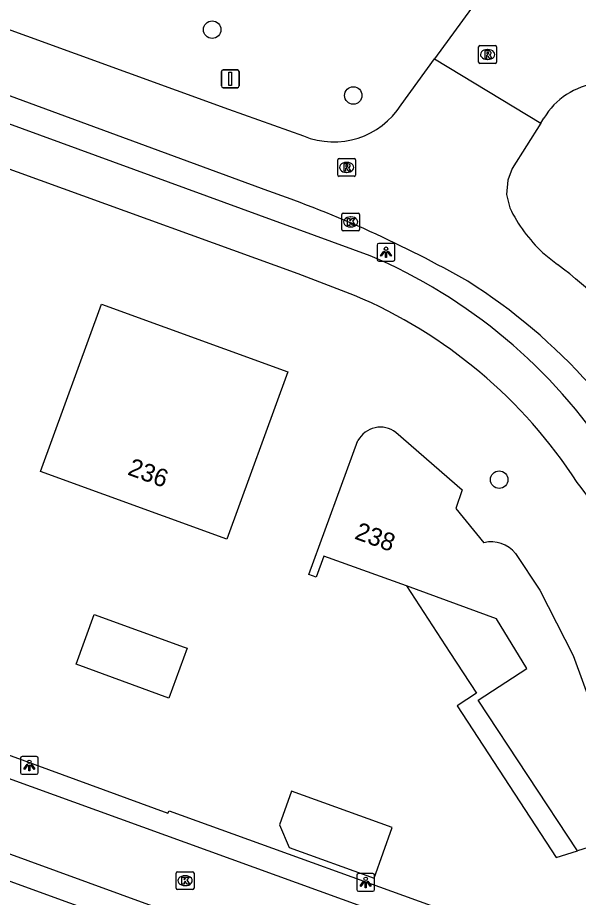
# Model space of a CAD drawing. Extents: x 155275 to 156263, y 382654 to 383635.
# Drawn here: x 156026.2 to 156057.62, y 382926.23 to 382975.58 of the extents above; entities that cross this region are included whole.
import ezdxf

# ---------------------------------------------------------------- set-up
doc = ezdxf.new("R2010")
doc.units = 0
for name, color, linetype in [('IMGEO_Boom', 7, 'Continuous'), ('IMGEO_Kolk', 7, 'Continuous'), ('IMGEO_Lichtpunt', 7, 'Continuous'), ('IMGEO_Pand', 7, 'Continuous'), ('IMGEO_Pand_nummerreeks', 7, 'Continuous'), ('IMGEO_Pand_overbouw', 7, 'Continuous'), ('IMGEO_Rijbaan_lokaal_gesloten', 7, 'Continuous'), ('IMGEO_Rijbaan_lokaal_open', 7, 'Continuous'), ('IMGEO_Rioolput', 7, 'Continuous'), ('IMGEO_Verkeersbordpaal', 7, 'Continuous'), ('IMGEO_Voetpad_open', 7, 'Continuous')]:
    doc.layers.add(name, color=color, linetype=linetype)

msp = doc.modelspace()

# ---------------------------------------------------------------- linework, layer by layer
at = {"layer": 'IMGEO_Boom'}
for centre in [(156037.102, 382974.897), (156045.008, 382971.208), (156053.187, 382949.66)]:
    msp.add_circle(centre, 0.489, dxfattribs=at)
at = {"layer": 'IMGEO_Kolk'}
for p, q in [((156044.439, 382964.614), (156045.291, 382964.614)), ((156044.364, 382963.688), (156044.364, 382964.54)), ((156044.852, 382964.394), (156044.877, 382964.394)), ((156045.365, 382964.54), (156045.365, 382963.688)), ((156044.875, 382963.834), (156044.85, 382963.834)), ((156045.291, 382963.614), (156044.439, 382963.614)), ((156035.157, 382927.672), (156036.009, 382927.672)), ((156035.082, 382926.746), (156035.082, 382927.598)), ((156035.57, 382927.452), (156035.595, 382927.452)), ((156036.083, 382927.598), (156036.083, 382926.746)), ((156036.009, 382926.672), (156035.157, 382926.672)), ((156035.593, 382926.892), (156035.568, 382926.892))]:
    msp.add_line(p, q, dxfattribs=at)
for points in [[(156044.439, 382964.614), (156045.291, 382964.614)], [(156044.364, 382963.688), (156044.364, 382964.54)], [(156044.685, 382964.314), (156044.808, 382964.314), (156044.808, 382964.163), (156044.938, 382964.314), (156045.102, 382964.314), (156044.956, 382964.163), (156045.109, 382963.914), (156044.957, 382963.914), (156044.872, 382964.078), (156044.808, 382964.011), (156044.808, 382963.914), (156044.685, 382963.914), (156044.685, 382964.314)], [(156045.365, 382964.54), (156045.365, 382963.688)], [(156045.291, 382963.614), (156044.439, 382963.614)], [(156035.157, 382927.672), (156036.009, 382927.672)], [(156035.082, 382926.746), (156035.082, 382927.598)], [(156035.403, 382927.372), (156035.526, 382927.372), (156035.526, 382927.221), (156035.656, 382927.372), (156035.82, 382927.372), (156035.674, 382927.221), (156035.827, 382926.972), (156035.675, 382926.972), (156035.59, 382927.136), (156035.526, 382927.069), (156035.526, 382926.972), (156035.403, 382926.972), (156035.403, 382927.372)], [(156036.083, 382927.598), (156036.083, 382926.746)], [(156036.009, 382926.672), (156035.157, 382926.672)]]:
    msp.add_lwpolyline(points, dxfattribs=at)
for centre, start, end in [((156044.441, 382964.538), 91.552, 178.448), ((156044.441, 382964.538), 91.552, 178.448), ((156045.289, 382964.538), 1.552, 88.448), ((156045.289, 382964.538), 1.552, 88.448), ((156044.441, 382963.69), 181.552, 268.448), ((156044.441, 382963.69), 181.552, 268.448), ((156045.289, 382963.69), 271.552, 358.448), ((156045.289, 382963.69), 271.552, 358.448), ((156035.159, 382927.596), 91.552, 178.448), ((156035.159, 382927.596), 91.552, 178.448), ((156036.007, 382927.596), 1.552, 88.448), ((156036.007, 382927.596), 1.552, 88.448), ((156035.159, 382926.748), 181.552, 268.448), ((156035.159, 382926.748), 181.552, 268.448), ((156036.007, 382926.748), 271.552, 358.448), ((156036.007, 382926.748), 271.552, 358.448)]:
    msp.add_arc(centre, 0.0765, start, end, dxfattribs=at)
for centre, major_axis, ratio, start_param, end_param in [((156044.851, 382964.114), (-0.387, 0.002), 0.722429, 4.712389, 7.853982), ((156044.876, 382964.114), (-0.39, 0.002), 0.717154, 1.570796, 4.712389), ((156035.569, 382927.172), (-0.387, 0.002), 0.722429, 4.712389, 7.853982), ((156035.594, 382927.172), (-0.39, 0.002), 0.717154, 1.570796, 4.712389)]:
    msp.add_ellipse(centre, major_axis=major_axis, ratio=ratio, start_param=start_param, end_param=end_param, dxfattribs=at)
at = {"layer": 'IMGEO_Lichtpunt'}
for p, q in [((156046.342, 382962.818), (156046.342, 382962.011)), ((156046.342, 382962.818), (156046.342, 382962.011)), ((156047.244, 382962.913), (156046.436, 382962.913)), ((156047.244, 382962.913), (156046.436, 382962.913)), ((156047.338, 382962.011), (156047.338, 382962.818)), ((156047.338, 382962.011), (156047.338, 382962.818)), ((156046.436, 382961.917), (156047.244, 382961.917)), ((156046.436, 382961.917), (156047.244, 382961.917)), ((156026.353, 382934.041), (156026.353, 382933.234)), ((156026.353, 382934.041), (156026.353, 382933.234)), ((156027.255, 382934.136), (156026.447, 382934.136)), ((156027.255, 382934.136), (156026.447, 382934.136)), ((156027.349, 382933.234), (156027.349, 382934.041)), ((156027.349, 382933.234), (156027.349, 382934.041)), ((156026.447, 382933.14), (156027.255, 382933.14)), ((156026.447, 382933.14), (156027.255, 382933.14)), ((156045.204, 382927.478), (156045.204, 382926.671)), ((156045.204, 382927.478), (156045.204, 382926.671)), ((156046.106, 382927.573), (156045.298, 382927.573)), ((156046.106, 382927.573), (156045.298, 382927.573)), ((156046.2, 382926.671), (156046.2, 382927.478)), ((156046.2, 382926.671), (156046.2, 382927.478)), ((156045.298, 382926.577), (156046.106, 382926.577)), ((156045.298, 382926.577), (156046.106, 382926.577))]:
    msp.add_line(p, q, dxfattribs=at)
for points in [[(156046.716, 382962.482), (156046.755, 382962.454), (156046.567, 382962.192), (156046.529, 382962.219), (156046.716, 382962.482)], [(156046.818, 382962.434), (156046.865, 382962.434), (156046.865, 382962.112), (156046.818, 382962.112), (156046.818, 382962.434)], [(156046.928, 382962.454), (156046.966, 382962.481), (156047.153, 382962.219), (156047.114, 382962.191), (156046.928, 382962.454)], [(156026.727, 382933.705), (156026.766, 382933.677), (156026.578, 382933.415), (156026.54, 382933.442), (156026.727, 382933.705)], [(156026.829, 382933.657), (156026.876, 382933.657), (156026.876, 382933.335), (156026.829, 382933.335), (156026.829, 382933.657)], [(156026.939, 382933.677), (156026.977, 382933.704), (156027.164, 382933.442), (156027.125, 382933.414), (156026.939, 382933.677)], [(156045.578, 382927.142), (156045.617, 382927.114), (156045.429, 382926.852), (156045.391, 382926.879), (156045.578, 382927.142)], [(156045.79, 382927.114), (156045.828, 382927.141), (156046.015, 382926.879), (156045.976, 382926.851), (156045.79, 382927.114)], [(156045.68, 382927.094), (156045.727, 382927.094), (156045.727, 382926.772), (156045.68, 382926.772), (156045.68, 382927.094)]]:
    msp.add_lwpolyline(points, dxfattribs=at)
for centre in [(156046.841, 382962.616), (156026.852, 382933.839), (156045.703, 382927.276)]:
    msp.add_circle(centre, 0.0994, dxfattribs=at)
for centre, start, end in [((156046.436, 382962.818), 90, 180), ((156046.436, 382962.818), 90, 180), ((156047.244, 382962.818), 0, 90), ((156047.244, 382962.818), 0, 90), ((156046.436, 382962.011), 180, 270), ((156046.436, 382962.011), 180, 270), ((156047.244, 382962.011), 270, 0), ((156047.244, 382962.011), 270, 360), ((156026.447, 382934.041), 90, 180), ((156026.447, 382934.041), 90, 180), ((156027.255, 382934.041), 0, 90), ((156027.255, 382934.041), 0, 90), ((156026.447, 382933.234), 180, 270), ((156026.447, 382933.234), 180, 270), ((156027.255, 382933.234), 270, 0), ((156027.255, 382933.234), 270, 360), ((156045.298, 382927.478), 90, 180), ((156045.298, 382927.478), 90, 180), ((156046.106, 382927.478), 0, 90), ((156046.106, 382927.478), 0, 90), ((156045.298, 382926.671), 180, 270), ((156045.298, 382926.671), 180, 270), ((156046.106, 382926.671), 270, 0), ((156046.106, 382926.671), 270, 360)]:
    msp.add_arc(centre, 0.0946, start, end, dxfattribs=at)
at = {"layer": 'IMGEO_Pand'}
for points in [[(156027.484, 382950.118), (156030.902, 382959.512), (156041.343, 382955.714), (156037.926, 382946.319), (156027.484, 382950.118)], [(156047.396, 382952.316), (156051.113, 382949.1), (156050.765, 382948.05), (156052.332, 382946.127)], [(156043.362, 382945.372), (156042.924, 382944.186), (156042.526, 382944.338), (156045.272, 382951.849)], [(156054.1, 382945.518), (156055.467, 382943.461), (156057.325, 382939.804), (156058.558, 382936.426), (156060.785, 382929.297), (156060.377, 382929.172), (156060.218, 382929.667), (156057.566, 382928.844), (156052.015, 382937.302), (156054.739, 382939.077), (156053.044, 382941.853), (156047.994, 382943.7), (156043.362, 382945.372)], [(156034.673, 382937.416), (156029.472, 382939.308), (156030.491, 382942.108), (156035.536, 382940.271), (156035.692, 382940.215), (156034.673, 382937.416)], [(156046.173, 382927.32), (156047.196, 382930.146), (156041.555, 382932.187), (156040.875, 382930.307), (156041.424, 382929.038), (156046.173, 382927.32)]]:
    msp.add_lwpolyline(points, dxfattribs=at)
for centre, radius, start, end in [((156046.532, 382951.184), 1.424, 52.6291, 152.1714), ((156052.726, 382944.399), 1.773, 39.1598, 102.827)]:
    msp.add_arc(centre, radius, start, end, dxfattribs=at)
at = {"layer": 'IMGEO_Pand_overbouw'}
msp.add_lwpolyline([(156047.994, 382943.7), (156050.426, 382939.974), (156051.923, 382937.681), (156050.84, 382936.969), (156056.378, 382928.473), (156057.566, 382928.844), (156052.015, 382937.302), (156054.739, 382939.077), (156053.044, 382941.853)], close=True, dxfattribs=at)
at = {"layer": 'IMGEO_Rijbaan_lokaal_gesloten'}
for points in [[(156018.087, 382977.689), (156038.021, 382970.442), (156042.219, 382968.937)], [(156040.227, 382965.852), (156018.01, 382974.024), (156016.932, 382974.416)], [(156047.694, 382970.691), (156049.563, 382973.261)], [(156049.563, 382973.261), (156055.515, 382969.649)], [(156055.515, 382969.649), (156053.914, 382967.115), (156053.665, 382966.452), (156053.595, 382965.653), (156053.778, 382964.901)], [(156055.62, 382962.397), (156056.455, 382961.732)]]:
    msp.add_lwpolyline(points, dxfattribs=at)
for centre, radius, start, end in [((156043.908, 382973.086), 4.48, 247.8506, 327.6767), ((156018.762, 382903.47), 65.971, 60.32611, 71.01215), ((156061.653, 382968.764), 8.771, 206.1322, 226.5459), ((156038.168, 382937.782), 30.133, 39.4462, 52.6374), ((156034.199, 382933.519), 32.254, 41.7056, 57.7251)]:
    msp.add_arc(centre, radius, start, end, dxfattribs=at)
at = {"layer": 'IMGEO_Rijbaan_lokaal_open'}
for points in [[(156053.917, 382979.248), (156049.563, 382973.261)], [(156055.515, 382969.649), (156055.69, 382969.927)], [(156001.977, 382941.499), (156050.619, 382923.878), (156049.274, 382920.082), (156000.688, 382937.8)]]:
    msp.add_lwpolyline(points, dxfattribs=at)
msp.add_arc((156059.103, 382967.956), 3.941, 95.9232, 149.9932, dxfattribs=at)
at = {"layer": 'IMGEO_Rioolput'}
for p, q in [((156052.11, 382974.006), (156052.962, 382974.006)), ((156052.035, 382973.08), (156052.035, 382973.932)), ((156052.523, 382973.786), (156052.548, 382973.786)), ((156053.036, 382973.932), (156053.036, 382973.08)), ((156052.962, 382973.006), (156052.11, 382973.006)), ((156052.546, 382973.226), (156052.521, 382973.226)), ((156044.136, 382966.747), (156044.136, 382967.599)), ((156044.211, 382967.673), (156045.063, 382967.673)), ((156045.137, 382967.599), (156045.137, 382966.747)), ((156044.624, 382967.453), (156044.649, 382967.453)), ((156045.063, 382966.673), (156044.211, 382966.673)), ((156044.647, 382966.893), (156044.622, 382966.893))]:
    msp.add_line(p, q, dxfattribs=at)
for points in [[(156052.11, 382974.006), (156052.962, 382974.006)], [(156052.035, 382973.08), (156052.035, 382973.932)], [(156052.624, 382973.704), (156052.372, 382973.706), (156052.372, 382973.306)], [(156052.55, 382973.625), (156052.496, 382973.625), (156052.496, 382973.544)], [(156052.496, 382973.544), (156052.548, 382973.544)], [(156053.036, 382973.932), (156053.036, 382973.08)], [(156052.962, 382973.006), (156052.11, 382973.006)], [(156052.372, 382973.306), (156052.496, 382973.306), (156052.496, 382973.468), (156052.507, 382973.468)], [(156052.554, 382973.439), (156052.625, 382973.306), (156052.765, 382973.306), (156052.7, 382973.432)], [(156044.136, 382966.747), (156044.136, 382967.599)], [(156044.211, 382967.673), (156045.063, 382967.673)], [(156045.137, 382967.599), (156045.137, 382966.747)], [(156044.725, 382967.371), (156044.473, 382967.373), (156044.473, 382966.973)], [(156044.473, 382966.973), (156044.597, 382966.973), (156044.597, 382967.135), (156044.608, 382967.135)], [(156044.651, 382967.292), (156044.597, 382967.292), (156044.597, 382967.211)], [(156044.597, 382967.211), (156044.649, 382967.211)], [(156044.655, 382967.106), (156044.726, 382966.973), (156044.866, 382966.973), (156044.801, 382967.099)], [(156045.063, 382966.673), (156044.211, 382966.673)]]:
    msp.add_lwpolyline(points, dxfattribs=at)
for centre, radius, start, end in [((156052.112, 382973.93), 0.0765, 91.552, 178.448), ((156052.112, 382973.93), 0.0765, 91.552, 178.448), ((156052.96, 382973.93), 0.0765, 1.552, 88.448), ((156052.96, 382973.93), 0.0765, 1.552, 88.448), ((156052.532, 382973.733), 0.19, 274.7715, 282.9687), ((156052.556, 382973.529), 0.0964, 77.0061, 93.1865), ((156052.57, 382973.586), 0.0378, 276.6634, 79.6772), ((156052.623, 382973.594), 0.109, 350.3612, 89.416), ((156052.621, 382973.594), 0.112, 277.5842, 350.9817), ((156052.112, 382973.082), 0.0765, 181.552, 268.448), ((156052.112, 382973.082), 0.0765, 181.552, 268.448), ((156052.506, 382973.415), 0.0533, 26.0293, 88.6989), ((156052.605, 382973.379), 0.108, 29.5134, 73.7905), ((156052.96, 382973.082), 0.0765, 271.552, 358.448), ((156052.96, 382973.082), 0.0765, 271.552, 358.448), ((156044.213, 382967.597), 0.0765, 91.552, 178.448), ((156044.213, 382967.597), 0.0765, 91.552, 178.448), ((156045.061, 382967.597), 0.0765, 1.552, 88.448), ((156045.061, 382967.597), 0.0765, 1.552, 88.448), ((156044.607, 382967.082), 0.0533, 26.0293, 88.6989), ((156044.633, 382967.4), 0.19, 274.7715, 282.9687), ((156044.657, 382967.196), 0.0964, 77.0061, 93.1865), ((156044.671, 382967.253), 0.0378, 276.6634, 79.6772), ((156044.724, 382967.261), 0.109, 350.3612, 89.416), ((156044.722, 382967.261), 0.112, 277.5842, 350.9817), ((156044.706, 382967.046), 0.108, 29.5134, 73.7905), ((156044.213, 382966.749), 0.0765, 181.552, 268.448), ((156044.213, 382966.749), 0.0765, 181.552, 268.448), ((156045.061, 382966.749), 0.0765, 271.552, 358.448), ((156045.061, 382966.749), 0.0765, 271.552, 358.448)]:
    msp.add_arc(centre, radius, start, end, dxfattribs=at)
for centre, major_axis, ratio, start_param, end_param in [((156052.522, 382973.506), (-0.387, 0.002), 0.722429, 4.712389, 7.853982), ((156052.547, 382973.506), (-0.39, 0.002), 0.717154, 1.570796, 4.712389), ((156044.623, 382967.173), (-0.387, 0.002), 0.722429, 4.712389, 7.853982), ((156044.648, 382967.173), (-0.39, 0.002), 0.717154, 1.570796, 4.712389)]:
    msp.add_ellipse(centre, major_axis=major_axis, ratio=ratio, start_param=start_param, end_param=end_param, dxfattribs=at)
at = {"layer": 'IMGEO_Verkeersbordpaal'}
for p, q in [((156037.621, 382971.743), (156037.621, 382972.543)), ((156037.621, 382972.543), (156037.621, 382971.743)), ((156037.721, 382972.643), (156038.511, 382972.643)), ((156038.511, 382972.643), (156037.721, 382972.643)), ((156038.611, 382972.543), (156038.611, 382971.743)), ((156038.611, 382971.743), (156038.611, 382972.543)), ((156038.511, 382971.643), (156037.721, 382971.643)), ((156037.721, 382971.643), (156038.511, 382971.643))]:
    msp.add_line(p, q, dxfattribs=at)
msp.add_lwpolyline([(156038.041, 382972.518), (156038.191, 382972.518), (156038.191, 382971.768), (156038.041, 382971.768), (156038.041, 382972.518)], dxfattribs=at)
for centre, start, end in [((156037.721, 382972.543), 90, 180), ((156037.721, 382972.543), 90, 180), ((156038.511, 382972.543), 0, 90), ((156038.511, 382972.543), 360, 90), ((156037.721, 382971.743), 180, 270), ((156037.721, 382971.743), 180, 270), ((156038.511, 382971.743), 270, 0), ((156038.511, 382971.743), 270, 0)]:
    msp.add_arc(centre, 0.1, start, end, dxfattribs=at)
at = {"layer": 'IMGEO_Voetpad_open'}
for points in [[(156045.955, 382962.218), (156014.185, 382973.819)], [(156045.075, 382959.998), (156041.929, 382961.201), (156013.02, 382971.678)], [(156002.495, 382942.881), (156019.157, 382936.752), (156019.126, 382936.628), (156034.624, 382930.96), (156034.689, 382931.086), (156052.26, 382924.735), (156049.961, 382918.346), (156000.148, 382936.433)]]:
    msp.add_lwpolyline(points, dxfattribs=at)
for centre, radius, start, end in [((156034.113, 382934.396), 30.238, 33.067, 66.9438), ((156034.206, 382934.392), 27.817, 32.8959, 67.0001), ((156030.728, 382928.697), 33.954, 18.6092, 37.7837)]:
    msp.add_arc(centre, radius, start, end, dxfattribs=at)

# ---------------------------------------------------------------- texts
at = {"layer": 'IMGEO_Pand_nummerreeks'}
for s, rotation, p in [('236', 340.0076, (156032.306, 382949.96)), ('238', 340.1527, (156045.029, 382946.364))]:
    msp.add_text(s, height=1, rotation=rotation, dxfattribs=at).set_placement(p)

doc.saveas('drawing.dxf')
